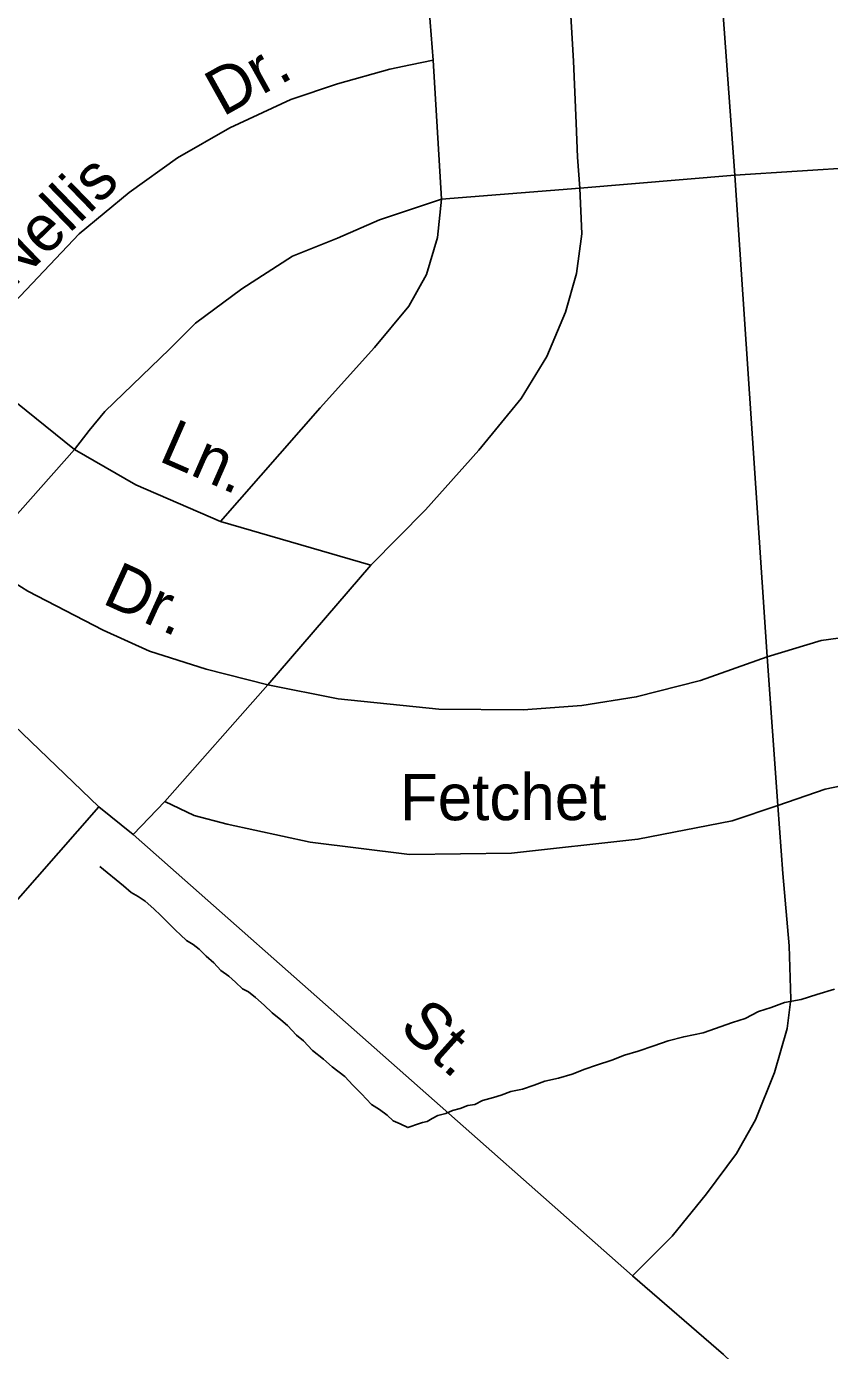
# Model space of a CAD drawing. Extents: x 2206922 to 2357709, y 510027 to 673830.
# Drawn here: x 2311623 to 2313269, y 584994 to 587707 of the extents above; entities that cross this region are included whole.
import ezdxf

# ---------------------------------------------------------------- set-up
doc = ezdxf.new("R2010")
doc.units = 0
for name, color, linetype in [('Exist Hydrographic Misc Water Feature', 7, 'Continuous'), ('Exist Road Non-System Type 51', 7, 'Continuous'), ('Exist Road Non-System Type 51 Label', 7, 'Continuous')]:
    doc.layers.add(name, color=color, linetype=linetype)

msp = doc.modelspace()

# ---------------------------------------------------------------- linework, layer by layer
at = {"layer": 'Exist Hydrographic Misc Water Feature'}
for points in [[(2312231.5, 585591.2), (2312209.3, 585608.7), (2312190.9, 585628.5), (2312176.7, 585640.3), (2312158.3, 585660.2), (2312144.5, 585672), (2312126.5, 585686), (2312110.5, 585701.9), (2312092.2, 585717.5), (2312078.1, 585729.4), (2312065.8, 585735.3), (2312051.6, 585749.2), (2312037.5, 585761.1), (2312021.5, 585772.8), (2312007.1, 585788.7), (2311991.2, 585802.5), (2311977, 585816.4), (2311964.9, 585826), (2311951, 585834.1), (2311938.9, 585845.7), (2311928.6, 585855.7), (2311912.6, 585871.5), (2311898.3, 585885.4), (2311884.1, 585899.4), (2311865.9, 585915.1), (2311851.7, 585924.9), (2311837.8, 585932.7), (2311821.8, 585946.4), (2311773, 585985.8)], [(2313279.1, 585734.4), (2313243.4, 585723.9), (2313211.4, 585713.7), (2313177.2, 585707.1), (2313149.7, 585697.1), (2313123.7, 585688.8), (2313096.2, 585674.3), (2313070.1, 585666.1), (2313010.1, 585645.5), (2312970.5, 585637.3), (2312938.5, 585628.7), (2312908.8, 585618.5), (2312876.8, 585607.9), (2312848.7, 585599.6), (2312823, 585589.3), (2312791.3, 585579.1), (2312767.3, 585570.9), (2312741.4, 585560.6), (2312713.8, 585552.2), (2312685.5, 585545.9), (2312663.7, 585537.9), (2312639.7, 585529.7), (2312615.7, 585525.2), (2312596.1, 585517.2), (2312580.1, 585512.7), (2312557.7, 585506.7), (2312541.9, 585498.6), (2312528, 585496.2), (2312512.2, 585490.1), (2312496.2, 585486), (2312482.5, 585480), (2312466.3, 585475.5), (2312454.4, 585469.6), (2312444.3, 585463.4), (2312434.7, 585461.2), (2312428.7, 585459.3), (2312404.9, 585451.1), (2312388.7, 585458.8), (2312374.4, 585464.6), (2312362.3, 585476.6), (2312346.5, 585488.3), (2312330.3, 585498.4), (2312310, 585520.1), (2312291.8, 585537.9), (2312275.6, 585555.7), (2312249.5, 585575.4), (2312231.5, 585591.2)]]:
    msp.add_lwpolyline(points, dxfattribs=at)
at = {"layer": 'Exist Road Non-System Type 51'}
for p, q in [((2313075.1, 587402.7), (2313008.9, 588299.9)), ((2312430.5, 587968.2), (2312456.9, 587638.2)), ((2312456.9, 587638.2), (2312473.7, 587353.2)), ((2313374.9, 587422.1), (2313075.1, 587402.7)), ((2313075.1, 587402.7), (2312757.6, 587376.2)), ((2313141.2, 586415.4), (2313075.1, 587402.7)), ((2312757.6, 587376.2), (2312473.7, 587353.2)), ((2311721.5, 586840.6), (2311488.8, 587027.7)), ((2311721.5, 586840.6), (2311521.4, 586615.7)), ((2312329.1, 586603.3), (2312020.5, 586693.3)), ((2312329.1, 586603.3), (2312117.5, 586358)), ((2311770.9, 586108.4), (2311384.3, 586479.6)), ((2313163.2, 586111), (2313141.2, 586415.4)), ((2312117.5, 586358), (2311906.7, 586119)), ((2311906.7, 586119), (2311841.5, 586051.9)), ((2311770.9, 586108.4), (2311221.9, 585482.3)), ((2311841.5, 586051.9), (2311770.9, 586108.4)), ((2312865.2, 585147.6), (2311841.5, 586051.9))]:
    msp.add_line(p, q, dxfattribs=at)
for points in [[(2312757.6, 587376.2), (2312752.3, 587439.7), (2312749.7, 587509.4), (2312744.4, 587636.5), (2312735.6, 587788.2), (2312733.8, 587911.7), (2312725, 588003.5), (2312719.7, 588119.9), (2312710.9, 588287.6)], [(2311488.8, 587027.7), (2311731.2, 587282.7), (2311833.5, 587367.4), (2311932.3, 587437.9), (2312039.9, 587499.7), (2312165.1, 587557.9), (2312260.3, 587589.7), (2312367.9, 587619.7), (2312410.2, 587628.5), (2312456.9, 587638.2)], [(2312757.6, 587376.2), (2312761.2, 587282.7), (2312750.6, 587201.5), (2312727.6, 587122.1), (2312689.7, 587031.2), (2312636.8, 586944.8), (2312550.4, 586838.9), (2312441.1, 586717.1), (2312329.1, 586603.3)], [(2312473.7, 587353.2), (2312424.3, 587337.4), (2312346.7, 587310.9), (2312260.3, 587273.8), (2312168.6, 587236.8), (2312064.6, 587169.7), (2311969.3, 587099.2), (2311916.4, 587046.2), (2311783.3, 586918.3), (2311751.5, 586879.5), (2311721.5, 586840.6)], [(2312473.7, 587353.2), (2312465.8, 587274.7), (2312442.8, 587198.8), (2312406.7, 587134.4), (2312336.1, 587049.7), (2312225, 586926.2), (2312020.5, 586693.3)], [(2312020.5, 586693.3), (2311846.8, 586768.3), (2311721.5, 586840.6)], [(2311521.4, 586615.7), (2311625.4, 586550.4), (2311780.4, 586470), (2311874.8, 586427), (2311991.1, 586390.3), (2312117.5, 586358)], [(2314033.6, 586330.7), (2313834.3, 586373), (2313723.2, 586411.9), (2313629.6, 586439.9), (2313544.4, 586460.3), (2313468.3, 586467.5), (2313381, 586466.6), (2313252.3, 586448.9), (2313141.2, 586415.4)], [(2313141.2, 586415.4), (2313004.8, 586367.2), (2312873.1, 586333.7), (2312761.2, 586315.7), (2312641.2, 586306.9), (2312468.4, 586308.6), (2312262.1, 586329.8), (2312117.5, 586358)], [(2314033.6, 586330.7), (2313993.3, 586233.1), (2313941, 586164), (2313893.4, 586134), (2313840.4, 586105.7), (2313820.5, 586097.2), (2313805.2, 586093.4), (2313781.4, 586092.5), (2313752.3, 586095.1), (2313673.3, 586108.1), (2313605.2, 586131.4), (2313496.6, 586162.2), (2313422.5, 586165.7), (2313355.5, 586164), (2313260.2, 586144.5), (2313163.2, 586111)], [(2313163.2, 586111), (2313069.8, 586079.3), (2312876.3, 586042), (2312617.4, 586013.1), (2312408.4, 586010.4), (2312204.8, 586036), (2312034.5, 586073), (2311966.7, 586090.7), (2311906.7, 586119)], [(2313163.2, 586111), (2313173.8, 585971.6), (2313186.2, 585823.4), (2313189.7, 585714), (2313182.6, 585654), (2313156.2, 585564), (2313117.4, 585467), (2313078.6, 585398.1), (2313016.9, 585315.2), (2312946.3, 585228.7), (2312865.2, 585147.6)], [(2313572.1, 584491.8), (2313541.5, 584524.7), (2313522.7, 584545.9), (2313460.4, 584607), (2313299.3, 584750.6), (2313051.6, 584986.4), (2312865.2, 585147.6)]]:
    msp.add_lwpolyline(points, dxfattribs=at)

# ---------------------------------------------------------------- texts
at = {"layer": 'Exist Road Non-System Type 51 Label'}
for s, rotation, p in [('Dr.', 29.1243, (2312025.3, 587521.7)), ('Nellis', 44.1352, (2311594.4, 587169.5)), ('Ln.', 336.3164, (2311891.2, 586818.2)), ('Dr.', 335.5093, (2311775.5, 586526.3)), ('Fetchet', 0.0786, (2312388.4, 586080.7)), ('St.', 318.1085, (2312384.2, 585652.3))]:
    msp.add_text(s, height=95, rotation=rotation, dxfattribs=at).set_placement(p)

doc.saveas('drawing.dxf')
